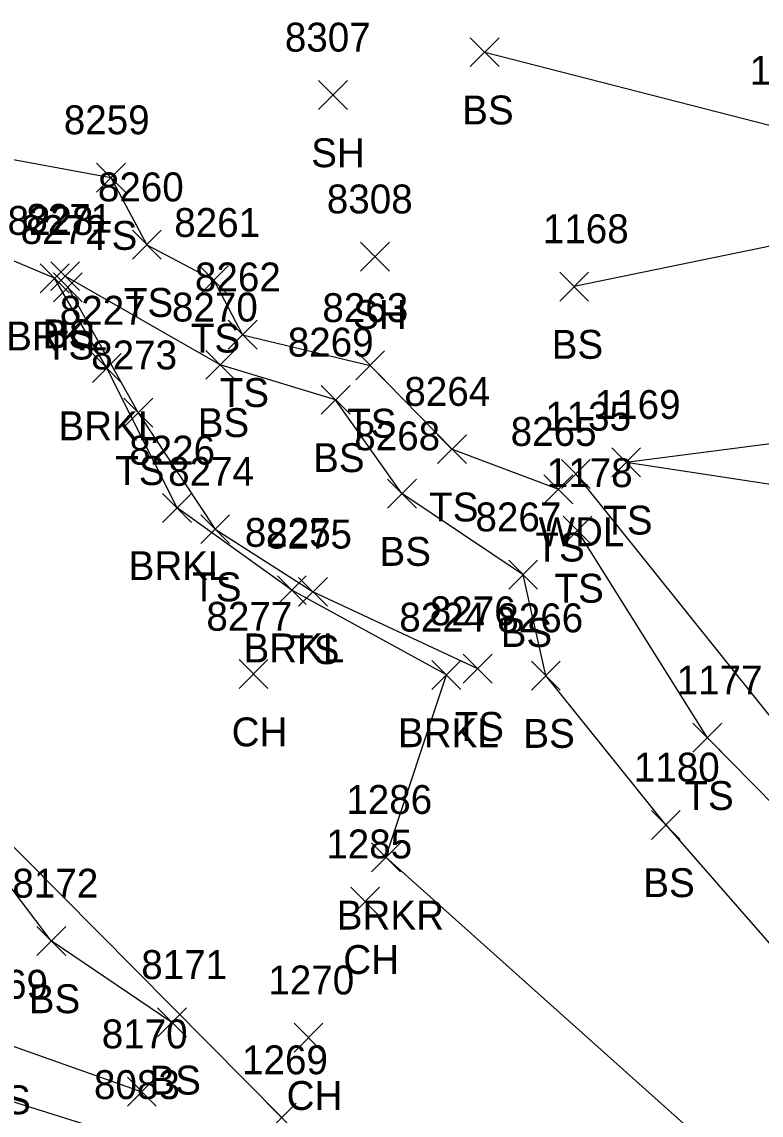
# Model space of a CAD drawing. Extents: x 1482574 to 1485769, y 580696 to 595649.
# Drawn here: x 1485069.7 to 1485120.9, y 581525.7 to 581601.3 of the extents above; entities that cross this region are included whole.
import ezdxf

# ---------------------------------------------------------------- set-up
doc = ezdxf.new("R2010")
doc.units = 0
for name, color, linetype in [('L_A', 7, 'Continuous'), ('L_I', 7, 'Continuous'), ('L_TIC', 7, 'Continuous'), ('LAWA', 7, 'Continuous'), ('LAWE', 7, 'Continuous'), ('LELB', 7, 'Continuous')]:
    doc.layers.add(name, color=color, linetype=linetype)

msp = doc.modelspace()

# ---------------------------------------------------------------- linework, layer by layer
at = {"layer": 'L_TIC'}
for points in [[(1485100.754, 581598.24), (1485102.754, 581600.24)], [(1485102.754, 581598.24), (1485100.754, 581600.24)], [(1485090.249, 581595.281), (1485092.249, 581597.281)], [(1485092.249, 581595.281), (1485090.249, 581597.281)], [(1485074.865, 581589.559), (1485076.865, 581591.559)], [(1485076.865, 581589.559), (1485074.865, 581591.559)], [(1485077.352, 581584.917), (1485079.352, 581586.917)], [(1485079.352, 581584.917), (1485077.352, 581586.917)], [(1485093.156, 581584.08), (1485095.156, 581586.08)], [(1485095.156, 581584.08), (1485093.156, 581586.08)], [(1485070.961, 581582.594), (1485072.961, 581584.594)], [(1485072.961, 581582.594), (1485070.961, 581584.594)], [(1485071.693, 581582.738), (1485073.693, 581584.738)], [(1485073.693, 581582.738), (1485071.693, 581584.738)], [(1485071.876, 581581.967), (1485073.876, 581583.967)], [(1485073.876, 581581.967), (1485071.876, 581583.967)], [(1485081.988, 581582.45), (1485083.988, 581584.45)], [(1485083.988, 581582.45), (1485081.988, 581584.45)], [(1485106.955, 581582.017), (1485108.955, 581584.017)], [(1485108.955, 581582.017), (1485106.955, 581584.017)], [(1485083.989, 581578.68), (1485085.989, 581580.68)], [(1485085.989, 581578.68), (1485083.989, 581580.68)], [(1485082.434, 581576.597), (1485084.434, 581578.597)], [(1485084.434, 581576.597), (1485082.434, 581578.597)], [(1485092.818, 581576.557), (1485094.818, 581578.557)], [(1485094.818, 581576.557), (1485092.818, 581578.557)], [(1485074.58, 581576.374), (1485076.58, 581578.374)], [(1485076.58, 581576.374), (1485074.58, 581578.374)], [(1485090.426, 581574.172), (1485092.426, 581576.172)], [(1485092.426, 581574.172), (1485090.426, 581576.172)], [(1485076.755, 581573.28), (1485078.755, 581575.28)], [(1485078.755, 581573.28), (1485076.755, 581575.28)], [(1485098.497, 581570.757), (1485100.497, 581572.757)], [(1485100.497, 581570.757), (1485098.497, 581572.757)], [(1485110.557, 581569.851), (1485112.557, 581571.851)], [(1485112.557, 581569.851), (1485110.557, 581571.851)], [(1485107.07, 581569.041), (1485109.07, 581571.041)], [(1485109.07, 581569.041), (1485107.07, 581571.041)], [(1485095.026, 581567.683), (1485097.026, 581569.683)], [(1485097.026, 581567.683), (1485095.026, 581569.683)], [(1485105.862, 581567.984), (1485107.862, 581569.984)], [(1485107.862, 581567.984), (1485105.862, 581569.984)], [(1485079.442, 581566.692), (1485081.442, 581568.692)], [(1485081.442, 581566.692), (1485079.442, 581568.692)], [(1485082.086, 581565.225), (1485084.086, 581567.225)], [(1485084.086, 581565.225), (1485082.086, 581567.225)], [(1485107.181, 581565.133), (1485109.181, 581567.133)], [(1485109.181, 581565.133), (1485107.181, 581567.133)], [(1485103.422, 581562.069), (1485105.422, 581564.069)], [(1485105.422, 581562.069), (1485103.422, 581564.069)], [(1485087.398, 581561), (1485089.398, 581563)], [(1485089.398, 581561), (1485087.398, 581563)], [(1485088.868, 581560.881), (1485090.868, 581562.881)], [(1485090.868, 581560.881), (1485088.868, 581562.881)], [(1485100.265, 581555.567), (1485102.265, 581557.567)], [(1485102.265, 581555.567), (1485100.265, 581557.567)], [(1485084.737, 581555.189), (1485086.737, 581557.189)], [(1485086.737, 581555.189), (1485084.737, 581557.189)], [(1485098.1, 581555.13), (1485100.1, 581557.13)], [(1485100.1, 581555.13), (1485098.1, 581557.13)], [(1485104.99, 581555.084), (1485106.99, 581557.084)], [(1485106.99, 581555.084), (1485104.99, 581557.084)], [(1485116.181, 581550.783), (1485118.181, 581552.783)], [(1485118.181, 581550.783), (1485116.181, 581552.783)], [(1485113.3, 581544.75), (1485115.3, 581546.75)], [(1485115.3, 581544.75), (1485113.3, 581546.75)], [(1485093.914, 581542.509), (1485095.914, 581544.509)], [(1485095.914, 581542.509), (1485093.914, 581544.509)], [(1485092.473, 581539.431), (1485094.473, 581541.431)], [(1485094.473, 581539.431), (1485092.473, 581541.431)], [(1485070.731, 581536.715), (1485072.731, 581538.715)], [(1485072.731, 581536.715), (1485070.731, 581538.715)], [(1485079.091, 581531.082), (1485081.091, 581533.082)], [(1485081.091, 581531.082), (1485079.091, 581533.082)], [(1485088.546, 581530.015), (1485090.546, 581532.015)], [(1485090.546, 581530.015), (1485088.546, 581532.015)], [(1485077.008, 581526.282), (1485079.008, 581528.282)], [(1485079.008, 581526.282), (1485077.008, 581528.282)], [(1485086.693, 581524.487), (1485088.693, 581526.487)], [(1485088.693, 581524.487), (1485086.693, 581526.487)]]:
    msp.add_lwpolyline(points, dxfattribs=at)
at = {"layer": 'LAWA'}
msp.add_lwpolyline([(1485108.07, 581570.041), (1485125.868, 581547.833), (1485134.94, 581531.156), (1485142.65, 581556.944), (1485143.398, 581573.204), (1485144.254, 581589.145), (1485147.473, 581604.303), (1485148.503, 581640.441), (1485148.831, 581678.643), (1485151.856, 581716.96), (1485152.089, 581754.178), (1485152.053, 581788.521), (1485152.505, 581804.942)], dxfattribs=at)
at = {"layer": 'LAWE'}
for points in [[(1485099.1, 581556.13), (1485088.398, 581562), (1485080.442, 581567.692), (1485075.58, 581577.374), (1485071.961, 581583.594), (1485063.273, 581587.249), (1485048.48, 581598.528), (1485035.166, 581605.248), (1485028.582, 581608.722), (1485028.273, 581616.406), (1485012.643, 581625.763), (1484997.706, 581638.469), (1484997.519, 581646.409), (1484999.248, 581659.608), (1485005.947, 581671.579), (1485014.32, 581682.767), (1485017.407, 581703.738), (1485017.263, 581721.947)], [(1485094.914, 581543.509), (1485099.1, 581556.13)], [(1485062.22, 581551.186), (1485087.693, 581525.487)], [(1485094.914, 581543.509), (1485122.991, 581518.407), (1485149.182, 581506.865)]]:
    msp.add_lwpolyline(points, dxfattribs=at)
at = {"layer": 'LELB'}
for points in [[(1485021.203, 581722.829), (1485019.576, 581708.682), (1485018.923, 581696.31), (1485015.291, 581681.681), (1485009.596, 581676.337), (1485004.149, 581657.718), (1485006.105, 581648.646), (1485004.126, 581641.419), (1485009.012, 581635.559), (1485013.611, 581632.912), (1485025.996, 581622.646), (1485031.157, 581622.013), (1485040.905, 581612.626), (1485044.792, 581604.06), (1485054.025, 581597.429), (1485058.231, 581593.289), (1485067.079, 581592.183), (1485075.865, 581590.559), (1485078.352, 581585.917), (1485082.988, 581583.45), (1485084.989, 581579.68), (1485093.818, 581577.557), (1485099.497, 581571.757), (1485106.862, 581568.984)], [(1485097.076, 581506.941), (1485080.77, 581517.807), (1485078.027, 581523.771), (1485062.01, 581528.804), (1485049.09, 581536.209), (1485040.813, 581538.65), (1485032.027, 581549.267), (1485022.483, 581558.483), (1485005.678, 581567.826), (1484991.197, 581578.338), (1484971.633, 581594.864), (1484967.972, 581603.725)], [(1485101.754, 581599.24), (1485122.282, 581593.988), (1485142.177, 581590.979)], [(1485123.329, 581586.189), (1485107.955, 581583.017)], [(1485105.99, 581556.084), (1485104.422, 581563.069), (1485096.026, 581568.683), (1485091.426, 581575.172), (1485083.434, 581577.597), (1485072.693, 581583.738)], [(1485072.876, 581582.967), (1485077.755, 581574.28), (1485083.086, 581566.225), (1485089.868, 581561.881), (1485101.265, 581556.567)], [(1485111.557, 581570.851), (1485131.013, 581573.371)], [(1485111.557, 581570.851), (1485140.845, 581566.402)], [(1485147.751, 581524.628), (1485133.247, 581529.231), (1485125.101, 581543.755), (1485117.181, 581551.783), (1485108.181, 581566.133)], [(1485080.091, 581532.082), (1485071.731, 581537.715), (1485065.462, 581545.976), (1485055.987, 581550.057), (1485048.68, 581555.549), (1485037.693, 581560.041), (1485035.022, 581557.899)], [(1485032.496, 581556.852), (1485038.359, 581551.501), (1485045.698, 581542.551), (1485054.238, 581537.351), (1485068.303, 581530.717), (1485078.008, 581527.282)], [(1485114.3, 581545.75), (1485105.99, 581556.084)], [(1485114.3, 581545.75), (1485130.885, 581526.78), (1485143.175, 581510.494)]]:
    msp.add_lwpolyline(points, dxfattribs=at)

# ---------------------------------------------------------------- texts
at = {"layer": 'L_A'}
for s, p in [('BS', (1485100.195, 581594.24)), ('SH', (1485089.737, 581591.281)), ('TS', (1485074.274, 581585.559)), ('TS', (1485076.761, 581580.917)), ('SH', (1485092.644, 581580.08)), ('BS', (1485071.134, 581578.738)), ('BRKL', (1485068.607, 581578.594)), ('TS', (1485071.285, 581577.967)), ('TS', (1485081.397, 581578.45)), ('BS', (1485106.396, 581578.017)), ('TS', (1485083.398, 581574.68)), ('BS', (1485081.875, 581572.597)), ('BRKL', (1485072.226, 581572.374)), ('TS', (1485092.227, 581572.557)), ('BS', (1485089.867, 581570.172)), ('TS', (1485076.164, 581569.28)), ('TS', (1485097.906, 581566.757)), ('TS', (1485109.966, 581565.851)), ('WDL', (1485105.487, 581565.041)), ('BS', (1485094.467, 581563.683)), ('TS', (1485105.271, 581563.984)), ('BRKL', (1485077.088, 581562.692)), ('TS', (1485081.495, 581561.225)), ('TS', (1485106.59, 581561.133)), ('BS', (1485102.863, 581558.069)), ('BRKL', (1485085.044, 581557)), ('TS', (1485088.277, 581556.881)), ('TS', (1485099.674, 581551.567)), ('CH', (1485084.225, 581551.189)), ('BRKL', (1485095.746, 581551.13)), ('BS', (1485104.431, 581551.084)), ('TS', (1485115.59, 581546.783)), ('BS', (1485112.741, 581540.75)), ('BRKR', (1485091.505, 581538.509)), ('CH', (1485091.961, 581535.431)), ('BS', (1485070.172, 581532.715)), ('BS', (1485078.532, 581527.082)), ('BS', (1485066.744, 581525.717)), ('CH', (1485088.034, 581526.015))]:
    msp.add_text(s, height=2, dxfattribs=at).set_placement(p)
at = {"layer": 'L_I'}
for s, p in [('8307', (1485087.91, 581599.281)), ('1164', (1485120.109, 581596.988)), ('8259', (1485072.597, 581593.559)), ('8260', (1485074.958, 581588.917)), ('8308', (1485090.817, 581588.08)), ('8228', (1485068.701, 581586.594)), ('8271', (1485070, 581586.738)), ('8261', (1485080.248, 581586.45)), ('8272', (1485069.616, 581585.967)), ('1168', (1485105.782, 581586.017)), ('8262', (1485081.682, 581582.68)), ('8227', (1485072.32, 581580.374)), ('8270', (1485080.088, 581580.597)), ('8263', (1485090.511, 581580.557)), ('8269', (1485088.111, 581578.172)), ('8273', (1485074.495, 581577.28)), ('8264', (1485096.19, 581574.757)), ('1169', (1485109.376, 581573.851)), ('1135', (1485105.944, 581573.041)), ('8265', (1485103.555, 581571.984)), ('8268', (1485092.719, 581571.683)), ('8226', (1485077.127, 581570.692)), ('8274', (1485079.826, 581569.225)), ('1178', (1485106.055, 581569.133)), ('8267', (1485101.115, 581566.069)), ('8225', (1485085.138, 581565)), ('8275', (1485086.608, 581564.881)), ('8277', (1485082.477, 581559.189)), ('8224', (1485095.84, 581559.13)), ('8276', (1485097.95, 581559.567)), ('8266', (1485102.628, 581559.084)), ('1177', (1485115.055, 581554.783)), ('1180', (1485112.087, 581548.75)), ('1286', (1485092.166, 581546.509)), ('1285', (1485090.78, 581543.431)), ('8172', (1485069.038, 581540.715)), ('8171', (1485077.965, 581535.082)), ('1270', (1485086.766, 581534.015)), ('8169', (1485065.555, 581533.717)), ('8170', (1485075.228, 581530.282)), ('1269', (1485084.945, 581528.487)), ('8083', (1485074.688, 581526.771))]:
    msp.add_text(s, height=2, dxfattribs=at).set_placement(p)

doc.saveas('drawing.dxf')
